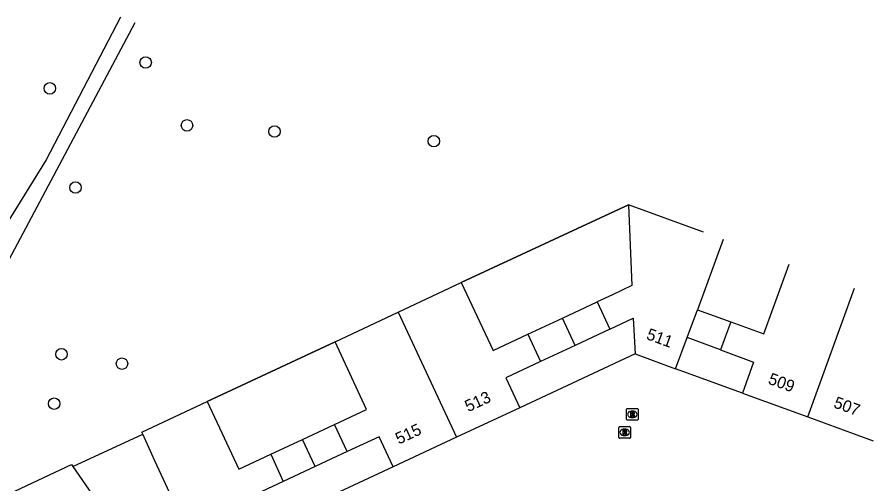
# Model space of a CAD drawing. Extents: x 155275 to 156263, y 382654 to 383635.
# Drawn here: x 155729.1 to 155801.6, y 383558.9 to 383598.6 of the extents above; entities that cross this region are included whole.
import ezdxf

# ---------------------------------------------------------------- set-up
doc = ezdxf.new("R2010")
doc.units = 0
for name, color, linetype in [('IMGEO_Boom', 7, 'Continuous'), ('IMGEO_Groenvoorziening', 7, 'Continuous'), ('IMGEO_Muur', 7, 'Continuous'), ('IMGEO_Pand', 7, 'Continuous'), ('IMGEO_Pand_nummerreeks', 7, 'Continuous'), ('IMGEO_Rijbaan_lokaal_open', 7, 'Continuous'), ('IMGEO_Rioolput', 7, 'Continuous'), ('IMGEO_Voetpad_halfverhard', 7, 'Continuous')]:
    doc.layers.add(name, color=color, linetype=linetype)

msp = doc.modelspace()

# ---------------------------------------------------------------- linework, layer by layer
at = {"layer": 'IMGEO_Boom'}
for centre in [(155740.022, 383594.754), (155731.879, 383592.559), (155743.539, 383589.412), (155750.983, 383588.893), (155764.529, 383588.067), (155734.055, 383584.128), (155732.871, 383569.964), (155738.012, 383569.165), (155732.249, 383565.767)]:
    msp.add_circle(centre, 0.489, dxfattribs=at)
at = {"layer": 'IMGEO_Groenvoorziening'}
for points in [[(155766.856, 383576.049), (155781.073, 383582.648)], [(155745.24, 383565.955), (155756.128, 383571.033)]]:
    msp.add_lwpolyline(points, dxfattribs=at)
at = {"layer": 'IMGEO_Muur'}
for points in [[(155781.073, 383582.648), (155766.856, 383576.049)], [(155756.128, 383571.033), (155745.24, 383565.955)]]:
    msp.add_lwpolyline(points, dxfattribs=at)
at = {"layer": 'IMGEO_Pand'}
for points in [[(155781.073, 383582.648), (155781.363, 383575.793), (155779.724, 383575.018), (155778.416, 383574.41)], [(155787.443, 383580.326), (155781.073, 383582.648)], [(155789.128, 383579.704), (155786.943, 383573.752)], [(155789.771, 383572.729), (155792.598, 383571.707), (155794.741, 383577.633)], [(155761.492, 383573.541), (155766.856, 383576.049)], [(155766.856, 383576.049), (155769.559, 383570.293), (155772.511, 383571.665)], [(155796.316, 383564.637), (155800.305, 383575.579)], [(155775.464, 383573.038), (155778.416, 383574.41)], [(155778.416, 383574.41), (155779.493, 383572.092)], [(155756.128, 383571.033), (155761.492, 383573.541)], [(155761.492, 383573.541), (155766.461, 383562.913)], [(155786.06, 383571.376), (155786.943, 383573.752)], [(155786.943, 383573.752), (155789.771, 383572.729)], [(155772.511, 383571.665), (155775.464, 383573.038)], [(155776.544, 383570.714), (155775.464, 383573.038)], [(155779.493, 383572.092), (155781.48, 383573.02), (155781.636, 383569.994)], [(155789.771, 383572.729), (155788.902, 383570.328)], [(155779.493, 383572.092), (155776.544, 383570.714)], [(155772.511, 383571.665), (155773.594, 383569.336)], [(155785.087, 383568.733), (155786.06, 383571.376)], [(155788.902, 383570.328), (155786.06, 383571.376)], [(155756.083, 383563.998), (155758.797, 383565.265), (155756.128, 383571.033)], [(155776.544, 383570.714), (155773.594, 383569.336)], [(155781.636, 383569.994), (155785.087, 383568.733)], [(155788.902, 383570.328), (155791.715, 383569.291), (155790.759, 383566.649)], [(155773.594, 383569.336), (155770.65, 383567.961), (155771.84, 383565.423)], [(155790.759, 383566.649), (155796.316, 383564.637)], [(155739.788, 383563.171), (155739.706, 383563.353), (155745.24, 383565.955)], [(155745.24, 383565.955), (155747.937, 383560.205), (155750.654, 383561.465)], [(155771.84, 383565.423), (155766.461, 383562.913)], [(155753.369, 383562.731), (155756.083, 383563.998)], [(155757.162, 383561.687), (155756.083, 383563.998)], [(155796.316, 383564.637), (155801.897, 383562.616)], [(155744.597, 383552.72), (155740.815, 383560.903), (155739.788, 383563.171)], [(155750.654, 383561.465), (155751.022, 383561.635), (155753.369, 383562.731)], [(155754.448, 383560.42), (155753.369, 383562.731)], [(155761.083, 383560.403), (155759.879, 383562.955), (155757.162, 383561.687)], [(155766.461, 383562.913), (155761.083, 383560.403)], [(155750.654, 383561.465), (155751.727, 383559.15)], [(155757.162, 383561.687), (155754.448, 383560.42)], [(155725.564, 383556.774), (155733.714, 383560.605), (155733.831, 383560.435)], [(155733.831, 383560.435), (155736.243, 383556.928), (155736.997, 383555.832)], [(155754.448, 383560.42), (155751.727, 383559.15)], [(155751.727, 383559.15), (155749.004, 383557.879), (155750.18, 383555.34)]]:
    msp.add_lwpolyline(points, dxfattribs=at)
at = {"layer": 'IMGEO_Rijbaan_lokaal_open'}
for points in [[(155781.636, 383569.994), (155771.84, 383565.423)], [(155790.759, 383566.649), (155785.087, 383568.733)], [(155733.831, 383560.435), (155739.788, 383563.171)], [(155761.083, 383560.403), (155750.18, 383555.34)]]:
    msp.add_lwpolyline(points, dxfattribs=at)
at = {"layer": 'IMGEO_Rioolput'}
for p, q in [((155780.905, 383564.432), (155780.905, 383565.284)), ((155780.98, 383565.358), (155781.832, 383565.358)), ((155781.393, 383565.138), (155781.418, 383565.138)), ((155781.906, 383565.284), (155781.906, 383564.432)), ((155781.832, 383564.358), (155780.98, 383564.358)), ((155781.416, 383564.578), (155781.391, 383564.578)), ((155780.249, 383562.899), (155780.249, 383563.751)), ((155780.324, 383563.825), (155781.176, 383563.825)), ((155780.737, 383563.605), (155780.762, 383563.605)), ((155781.25, 383563.751), (155781.25, 383562.899)), ((155781.176, 383562.825), (155780.324, 383562.825)), ((155780.76, 383563.045), (155780.735, 383563.045))]:
    msp.add_line(p, q, dxfattribs=at)
for points in [[(155780.905, 383564.432), (155780.905, 383565.284)], [(155780.98, 383565.358), (155781.832, 383565.358)], [(155781.494, 383565.056), (155781.242, 383565.058), (155781.242, 383564.658)], [(155781.242, 383564.658), (155781.366, 383564.658), (155781.366, 383564.82), (155781.377, 383564.82)], [(155781.42, 383564.977), (155781.366, 383564.977), (155781.366, 383564.896)], [(155781.366, 383564.896), (155781.418, 383564.896)], [(155781.424, 383564.791), (155781.495, 383564.658), (155781.635, 383564.658), (155781.57, 383564.784)], [(155781.906, 383565.284), (155781.906, 383564.432)], [(155781.832, 383564.358), (155780.98, 383564.358)], [(155780.249, 383562.899), (155780.249, 383563.751)], [(155780.324, 383563.825), (155781.176, 383563.825)], [(155780.838, 383563.523), (155780.586, 383563.525), (155780.586, 383563.125)], [(155780.586, 383563.125), (155780.71, 383563.125), (155780.71, 383563.287), (155780.721, 383563.287)], [(155780.764, 383563.444), (155780.71, 383563.444), (155780.71, 383563.363)], [(155780.71, 383563.363), (155780.762, 383563.363)], [(155780.768, 383563.258), (155780.839, 383563.125), (155780.979, 383563.125), (155780.914, 383563.251)], [(155781.25, 383563.751), (155781.25, 383562.899)], [(155781.176, 383562.825), (155780.324, 383562.825)]]:
    msp.add_lwpolyline(points, dxfattribs=at)
for centre, radius, start, end in [((155780.982, 383565.282), 0.0765, 91.55205, 178.44795), ((155780.982, 383565.282), 0.0765, 91.55205, 178.44795), ((155781.376, 383564.767), 0.0533, 26.02933, 88.69889), ((155781.402, 383565.085), 0.19, 274.7715, 282.96867), ((155781.426, 383564.881), 0.0964, 77.00612, 93.18647), ((155781.44, 383564.938), 0.0378, 276.66336, 79.67722), ((155781.493, 383564.946), 0.109, 350.36119, 89.41601), ((155781.491, 383564.946), 0.112, 277.58423, 350.98172), ((155781.475, 383564.731), 0.108, 29.51342, 73.79051), ((155781.83, 383565.282), 0.0765, 1.55205, 88.44795), ((155781.83, 383565.282), 0.0765, 1.55205, 88.44795), ((155780.982, 383564.434), 0.0765, 181.55205, 268.44795), ((155780.982, 383564.434), 0.0765, 181.55205, 268.44795), ((155781.83, 383564.434), 0.0765, 271.55205, 358.44795), ((155781.83, 383564.434), 0.0765, 271.55205, 358.44795), ((155780.326, 383563.749), 0.0765, 91.55205, 178.44795), ((155780.326, 383563.749), 0.0765, 91.55205, 178.44795), ((155780.72, 383563.234), 0.0533, 26.02933, 88.69889), ((155780.746, 383563.552), 0.19, 274.7715, 282.96867), ((155780.77, 383563.348), 0.0964, 77.00612, 93.18647), ((155780.784, 383563.405), 0.0378, 276.66336, 79.67722), ((155780.837, 383563.413), 0.109, 350.36119, 89.41601), ((155780.835, 383563.413), 0.112, 277.58423, 350.98172), ((155780.819, 383563.198), 0.108, 29.51342, 73.79051), ((155781.174, 383563.749), 0.0765, 1.55205, 88.44795), ((155781.174, 383563.749), 0.0765, 1.55205, 88.44795), ((155780.326, 383562.901), 0.0765, 181.55205, 268.44795), ((155780.326, 383562.901), 0.0765, 181.55205, 268.44795), ((155781.174, 383562.901), 0.0765, 271.55205, 358.44795), ((155781.174, 383562.901), 0.0765, 271.55205, 358.44795)]:
    msp.add_arc(centre, radius, start, end, dxfattribs=at)
for centre, major_axis, ratio, start_param, end_param in [((155781.392, 383564.858), (-0.387, 0.002), 0.722429, 4.712389, 7.853982), ((155781.417, 383564.858), (-0.39, 0.002), 0.717154, 1.570796, 4.712389), ((155780.736, 383563.325), (-0.387, 0.002), 0.722429, 4.712389, 7.853982), ((155780.761, 383563.325), (-0.39, 0.002), 0.717154, 1.570796, 4.712389)]:
    msp.add_ellipse(centre, major_axis=major_axis, ratio=ratio, start_param=start_param, end_param=end_param, dxfattribs=at)
at = {"layer": 'IMGEO_Voetpad_halfverhard'}
for points in [[(155713.005, 383550.789), (155712.637, 383554.67), (155712.203, 383558.44), (155712.449, 383561.816), (155712.75, 383562.971), (155715.552, 383564.773), (155718.824, 383567.292), (155723.779, 383572.112), (155728.415, 383578.025), (155739.14, 383598.152)], [(155737.878, 383598.618), (155731.559, 383586.482), (155726.9, 383578.978), (155723.544, 383574.643), (155719.824, 383570.441), (155717.53, 383568.4)]]:
    msp.add_lwpolyline(points, dxfattribs=at)

# ---------------------------------------------------------------- texts
at = {"layer": 'IMGEO_Pand_nummerreeks'}
for s, rotation, p in [('511', 339.72875, (155782.524, 383571.271)), ('509', 339.90064, (155792.884, 383567.48)), ('513', 24.8148, (155767.449, 383565.035)), ('507', 339.89491, (155798.446, 383565.466)), ('515', 24.82053, (155761.547, 383562.279))]:
    msp.add_text(s, height=1, rotation=rotation, dxfattribs=at).set_placement(p)

doc.saveas('drawing.dxf')
